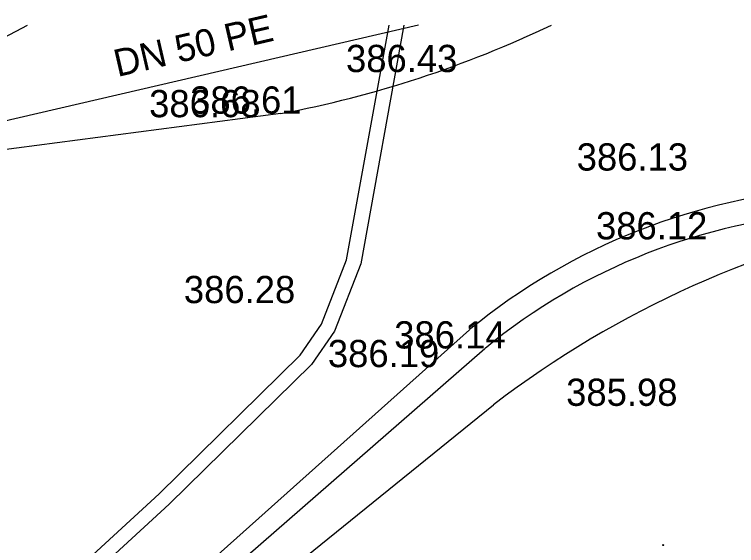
# Model space of a CAD drawing. Extents: x -438233 to -437334, y -1133133 to -1132623.
# Drawn here: x -438087.94 to -438068.05, y -1132933.88 to -1132919.25 of the extents above; entities that cross this region are included whole.
import ezdxf

# ---------------------------------------------------------------- set-up
doc = ezdxf.new("R2010")
doc.units = 0
for name, color, linetype in [('Vrstva 1', 7, 'Continuous'), ('Vrstva 10', 7, 'Continuous'), ('Vrstva 11', 7, 'Continuous'), ('Vrstva 3', 7, 'Continuous'), ('Vrstva 52', 7, 'Continuous'), ('Vrstva 54', 7, 'Continuous'), ('Vrstva 9', 7, 'Continuous')]:
    doc.layers.add(name, color=color, linetype=linetype)

msp = doc.modelspace()

# ---------------------------------------------------------------- linework, layer by layer
at = {"layer": 'Vrstva 1'}
for p, q in [((-438076.311, -1132920.842), (-438076.311, -1132920.842)), ((-438081.733, -1132922.085), (-438081.733, -1132922.085)), ((-438080.604, -1132921.986), (-438080.604, -1132921.986)), ((-438069.958, -1132923.554), (-438069.958, -1132923.554)), ((-438069.426, -1132925.449), (-438069.426, -1132925.449)), ((-438080.777, -1132927.205), (-438080.777, -1132927.205)), ((-438074.983, -1132928.454), (-438074.983, -1132928.454)), ((-438076.81, -1132928.968), (-438076.81, -1132928.968)), ((-438090.373, -1132942.634), (-438074.748, -1132930.004)), ((-438070.248, -1132930.034), (-438070.248, -1132930.034))]:
    msp.add_line(p, q, dxfattribs=at)
msp.add_circle((-438070.072, -1132933.868), 0.0127, dxfattribs=at)
msp.add_arc((-438057.962, -1132951.913), 27.6, 21.7557, 127.458, dxfattribs=at)
at = {"layer": 'Vrstva 10'}
msp.add_lwpolyline([(-438095.924, -1132946.534), (-438086.179, -1132938.215), (-438074.983, -1132928.454)], dxfattribs=at)
msp.add_arc((-438064.415, -1132941.355), 16.677, 58.6835, 129.3209, dxfattribs=at)
at = {"layer": 'Vrstva 11'}
msp.add_lwpolyline([(-438080.604, -1132921.986), (-438093.499, -1132923.668), (-438093.013, -1132928.387), (-438093.353, -1132928.422)], dxfattribs=at)
msp.add_arc((-438086.316, -1132891.925), 30.599, 280.7582, 295.4891, dxfattribs=at)
at = {"layer": 'Vrstva 52'}
for points in [[(-438128.855, -1132990.779), (-438128.856, -1132990.91), (-438128.989, -1132990.91), (-438128.989, -1132990.659), (-438128.93, -1132990.596), (-438129.59, -1132987.39), (-438128.59, -1132984.69), (-438123.607, -1132978.703), (-438122.927, -1132977.811), (-438122.184, -1132976.902), (-438122.789, -1132976.078), (-438121.848, -1132973.845), (-438121.368, -1132972.611), (-438119.619, -1132967.617), (-438116.421, -1132963.158), (-438109.667, -1132956.824), (-438099.67, -1132947.487), (-438095.701, -1132943.378), (-438089.916, -1132937.924), (-438083.958, -1132932.455), (-438080.074, -1132928.641), (-438079.488, -1132927.786), (-438078.793, -1132926.015), (-438077.623, -1132919.546)], [(-438077.217, -1132919.546), (-438078.406, -1132926.125), (-438079.132, -1132927.975), (-438079.766, -1132928.899), (-438083.683, -1132932.745), (-438089.644, -1132938.217), (-438095.42, -1132943.663), (-438099.389, -1132947.772), (-438109.394, -1132957.116), (-438116.119, -1132963.423), (-438119.26, -1132967.803), (-438120.993, -1132972.75), (-438122.088, -1132975.591), (-438122.213, -1132976.074), (-438122.355, -1132976.074), (-438122.355, -1132975.945)], [(-438105.714, -1132925.389), (-438105.318, -1132925.591), (-438099.203, -1132924.69), (-438093.519, -1132922.677), (-438087.585, -1132919.546)]]:
    msp.add_lwpolyline(points, dxfattribs=at)
at = {"layer": 'Vrstva 54'}
msp.add_lwpolyline([(-438076.815, -1132919.546), (-438096.648, -1132924.148), (-438096.423, -1132928.529)], dxfattribs=at)
at = {"layer": 'Vrstva 9'}
msp.add_lwpolyline([(-438100.102, -1132946.562), (-438096.145, -1132946.087), (-438086.495, -1132937.848), (-438075.407, -1132927.936)], dxfattribs=at)
msp.add_arc((-438064.415, -1132941.355), 17.347, 58.6835, 129.3209, dxfattribs=at)

# ---------------------------------------------------------------- texts
at = {"layer": 'Vrstva 3'}
for s, p in [('386.43 ', (-438078.811, -1132920.842)), ('386.61 ', (-438083.104, -1132921.986)), ('386.68 ', (-438084.233, -1132922.085)), ('386.13 ', (-438072.458, -1132923.554)), ('386.12 ', (-438071.926, -1132925.449)), ('386.28 ', (-438083.277, -1132927.205)), ('386.14 ', (-438077.483, -1132928.454)), ('386.19 ', (-438079.31, -1132928.968)), ('385.98 ', (-438072.748, -1132930.034))]:
    msp.add_text(s, height=0.75, dxfattribs=at).set_placement(p)
at = {"layer": 'Vrstva 54'}
msp.add_text('DN 50 PE', height=0.75, rotation=13.0656, dxfattribs=at).set_placement((-438085.105, -1132920.979))

doc.saveas('drawing.dxf')
